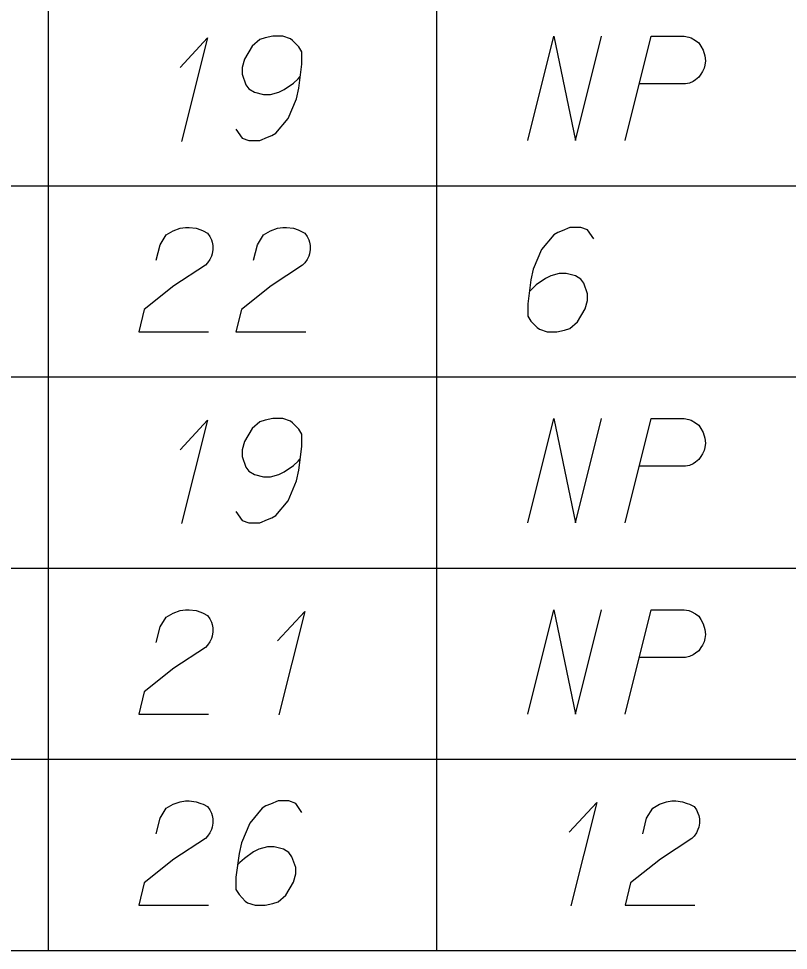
# Model space of a CAD drawing. Extents: x 2074207 to 2076812, y 516372 to 523312.
# Drawn here: x 2076488.95 to 2076524.39, y 517707.21 to 517750.11 of the extents above; entities that cross this region are included whole.
import ezdxf

# ---------------------------------------------------------------- set-up
doc = ezdxf.new("R2010")
doc.units = 0
for name, color, linetype in [('Prop DirtTable_ Soil Test Results - Outline (Major)', 7, 'Continuous'), ('Prop DirtTable_ Soil Test Results - Outline (Minor)', 7, 'Continuous'), ('Prop DirtTable_ Soil Test Results - Tx (Sample Data)', 7, 'Continuous')]:
    doc.layers.add(name, color=color, linetype=linetype)

msp = doc.modelspace()

# ---------------------------------------------------------------- linework, layer by layer
at = {"layer": 'Prop DirtTable_ Soil Test Results - Outline (Major)'}
msp.add_line((2076260.609, 517707.214), (2076811.903, 517707.214), dxfattribs=at)
at = {"layer": 'Prop DirtTable_ Soil Test Results - Outline (Minor)'}
for p, q in [((2076490.31, 517751.214), (2076490.31, 517742.414)), ((2076508.192, 517751.214), (2076508.192, 517742.414)), ((2076260.609, 517742.414), (2076811.903, 517742.414)), ((2076260.609, 517742.414), (2076811.903, 517742.414)), ((2076490.31, 517742.414), (2076490.31, 517733.614)), ((2076508.192, 517742.414), (2076508.192, 517733.614)), ((2076260.609, 517733.614), (2076811.903, 517733.614)), ((2076260.609, 517733.614), (2076811.903, 517733.614)), ((2076490.31, 517733.614), (2076490.31, 517724.814)), ((2076508.192, 517733.614), (2076508.192, 517724.814)), ((2076260.609, 517724.814), (2076811.903, 517724.814)), ((2076260.609, 517724.814), (2076811.903, 517724.814)), ((2076490.31, 517724.814), (2076490.31, 517716.014)), ((2076508.192, 517724.814), (2076508.192, 517716.014)), ((2076260.609, 517716.014), (2076811.903, 517716.014)), ((2076260.609, 517716.014), (2076811.903, 517716.014)), ((2076490.31, 517716.014), (2076490.31, 517707.214)), ((2076508.192, 517716.014), (2076508.192, 517707.214)), ((2076260.609, 517707.214), (2076811.903, 517707.214))]:
    msp.add_line(p, q, dxfattribs=at)
at = {"layer": 'Prop DirtTable_ Soil Test Results - Tx (Sample Data)'}
for points in [[(2076496.38, 517747.859), (2076497.65, 517749.22), (2076496.451, 517744.458)], [(2076498.956, 517745.024), (2076499.238, 517744.609), (2076499.555, 517744.495), (2076500.049, 517744.495), (2076500.402, 517744.646), (2076500.614, 517744.722), (2076500.79, 517744.835), (2076501.354, 517745.516), (2076501.742, 517746.423), (2076501.848, 517746.914), (2076501.989, 517748.01), (2076501.989, 517748.577), (2076501.848, 517748.804), (2076501.566, 517749.106), (2076501.46, 517749.182), (2076501.107, 517749.295), (2076500.649, 517749.295), (2076500.296, 517749.22), (2076500.049, 517749.144), (2076499.696, 517748.842), (2076499.344, 517748.237), (2076499.238, 517747.859), (2076499.238, 517747.557), (2076499.414, 517747.065), (2076499.555, 517746.876), (2076499.802, 517746.725), (2076500.226, 517746.612), (2076500.543, 517746.612), (2076500.931, 517746.725), (2076501.178, 517746.839), (2076501.601, 517747.141), (2076501.813, 517747.33), (2076501.919, 517747.443)], [(2076512.396, 517744.495), (2076513.595, 517749.295), (2076514.583, 517744.495), (2076515.782, 517749.295)], [(2076516.876, 517744.495), (2076518.075, 517749.295), (2076519.592, 517749.295), (2076519.803, 517749.258), (2076519.909, 517749.22), (2076520.121, 517749.106), (2076520.262, 517748.993), (2076520.368, 517748.842), (2076520.474, 517748.653), (2076520.544, 517748.388), (2076520.58, 517748.161), (2076520.544, 517747.972), (2076520.509, 517747.821), (2076520.438, 517747.67), (2076520.368, 517747.557), (2076520.262, 517747.406), (2076520.121, 517747.292), (2076520.015, 517747.217), (2076519.839, 517747.141), (2076519.662, 517747.103), (2076517.546, 517747.103)], [(2076495.287, 517738.983), (2076495.463, 517739.702), (2076495.746, 517740.155), (2076496.063, 517740.344), (2076496.38, 517740.458), (2076496.627, 517740.495), (2076496.804, 517740.495), (2076497.121, 517740.458), (2076497.333, 517740.382), (2076497.439, 517740.344), (2076497.65, 517740.231), (2076497.756, 517740.08), (2076497.827, 517739.928), (2076497.862, 517739.815), (2076497.897, 517739.664), (2076497.897, 517739.475), (2076497.862, 517739.286), (2076497.827, 517739.172), (2076497.756, 517739.021), (2076497.65, 517738.87), (2076497.545, 517738.757), (2076496.098, 517737.812), (2076494.723, 517736.716), (2076494.476, 517735.695), (2076497.686, 517735.695)], [(2076499.767, 517738.983), (2076499.943, 517739.702), (2076500.226, 517740.155), (2076500.543, 517740.344), (2076500.86, 517740.458), (2076501.107, 517740.495), (2076501.284, 517740.495), (2076501.601, 517740.458), (2076501.813, 517740.382), (2076501.919, 517740.344), (2076502.13, 517740.231), (2076502.236, 517740.08), (2076502.307, 517739.928), (2076502.342, 517739.815), (2076502.377, 517739.664), (2076502.377, 517739.475), (2076502.342, 517739.286), (2076502.307, 517739.172), (2076502.236, 517739.021), (2076502.13, 517738.87), (2076502.025, 517738.757), (2076500.578, 517737.812), (2076499.203, 517736.716), (2076498.956, 517735.695), (2076502.166, 517735.695)], [(2076515.429, 517739.966), (2076515.147, 517740.382), (2076514.83, 517740.495), (2076514.336, 517740.495), (2076513.983, 517740.344), (2076513.771, 517740.269), (2076513.595, 517740.155), (2076513.031, 517739.475), (2076512.643, 517738.568), (2076512.537, 517738.076), (2076512.396, 517736.98), (2076512.396, 517736.413), (2076512.537, 517736.187), (2076512.819, 517735.884), (2076512.925, 517735.809), (2076513.278, 517735.695), (2076513.736, 517735.695), (2076514.089, 517735.771), (2076514.336, 517735.846), (2076514.689, 517736.149), (2076515.041, 517736.754), (2076515.147, 517737.132), (2076515.147, 517737.434), (2076514.971, 517737.925), (2076514.83, 517738.114), (2076514.583, 517738.265), (2076514.159, 517738.379), (2076513.842, 517738.379), (2076513.454, 517738.265), (2076513.207, 517738.152), (2076512.784, 517737.85), (2076512.572, 517737.661), (2076512.466, 517737.547)], [(2076496.38, 517730.259), (2076497.65, 517731.62), (2076496.451, 517726.858)], [(2076498.956, 517727.424), (2076499.238, 517727.009), (2076499.555, 517726.895), (2076500.049, 517726.895), (2076500.402, 517727.046), (2076500.614, 517727.122), (2076500.79, 517727.235), (2076501.354, 517727.916), (2076501.742, 517728.823), (2076501.848, 517729.314), (2076501.989, 517730.41), (2076501.989, 517730.977), (2076501.848, 517731.204), (2076501.566, 517731.506), (2076501.46, 517731.582), (2076501.107, 517731.695), (2076500.649, 517731.695), (2076500.296, 517731.62), (2076500.049, 517731.544), (2076499.696, 517731.242), (2076499.344, 517730.637), (2076499.238, 517730.259), (2076499.238, 517729.957), (2076499.414, 517729.465), (2076499.555, 517729.276), (2076499.802, 517729.125), (2076500.226, 517729.012), (2076500.543, 517729.012), (2076500.931, 517729.125), (2076501.178, 517729.239), (2076501.601, 517729.541), (2076501.813, 517729.73), (2076501.919, 517729.843)], [(2076512.396, 517726.895), (2076513.595, 517731.695), (2076514.583, 517726.895), (2076515.782, 517731.695)], [(2076516.876, 517726.895), (2076518.075, 517731.695), (2076519.592, 517731.695), (2076519.803, 517731.658), (2076519.909, 517731.62), (2076520.121, 517731.506), (2076520.262, 517731.393), (2076520.368, 517731.242), (2076520.474, 517731.053), (2076520.544, 517730.788), (2076520.58, 517730.561), (2076520.544, 517730.372), (2076520.509, 517730.221), (2076520.438, 517730.07), (2076520.368, 517729.957), (2076520.262, 517729.806), (2076520.121, 517729.692), (2076520.015, 517729.617), (2076519.839, 517729.541), (2076519.662, 517729.503), (2076517.546, 517729.503)], [(2076495.287, 517721.383), (2076495.463, 517722.102), (2076495.746, 517722.555), (2076496.063, 517722.744), (2076496.38, 517722.858), (2076496.627, 517722.895), (2076496.804, 517722.895), (2076497.121, 517722.858), (2076497.333, 517722.782), (2076497.439, 517722.744), (2076497.65, 517722.631), (2076497.756, 517722.48), (2076497.827, 517722.328), (2076497.862, 517722.215), (2076497.897, 517722.064), (2076497.897, 517721.875), (2076497.862, 517721.686), (2076497.827, 517721.572), (2076497.756, 517721.421), (2076497.65, 517721.27), (2076497.545, 517721.157), (2076496.098, 517720.212), (2076494.723, 517719.116), (2076494.476, 517718.095), (2076497.686, 517718.095)], [(2076500.86, 517721.459), (2076502.13, 517722.82), (2076500.931, 517718.058)], [(2076512.396, 517718.095), (2076513.595, 517722.895), (2076514.583, 517718.095), (2076515.782, 517722.895)], [(2076516.876, 517718.095), (2076518.075, 517722.895), (2076519.592, 517722.895), (2076519.803, 517722.858), (2076519.909, 517722.82), (2076520.121, 517722.706), (2076520.262, 517722.593), (2076520.368, 517722.442), (2076520.474, 517722.253), (2076520.544, 517721.988), (2076520.58, 517721.761), (2076520.544, 517721.572), (2076520.509, 517721.421), (2076520.438, 517721.27), (2076520.368, 517721.157), (2076520.262, 517721.006), (2076520.121, 517720.892), (2076520.015, 517720.817), (2076519.839, 517720.741), (2076519.662, 517720.703), (2076517.546, 517720.703)], [(2076495.287, 517712.583), (2076495.463, 517713.302), (2076495.746, 517713.755), (2076496.063, 517713.944), (2076496.38, 517714.058), (2076496.627, 517714.095), (2076496.804, 517714.095), (2076497.121, 517714.058), (2076497.333, 517713.982), (2076497.439, 517713.944), (2076497.65, 517713.831), (2076497.756, 517713.68), (2076497.827, 517713.528), (2076497.862, 517713.415), (2076497.897, 517713.264), (2076497.897, 517713.075), (2076497.862, 517712.886), (2076497.827, 517712.772), (2076497.756, 517712.621), (2076497.65, 517712.47), (2076497.545, 517712.357), (2076496.098, 517711.412), (2076494.723, 517710.316), (2076494.476, 517709.295), (2076497.686, 517709.295)], [(2076501.989, 517713.566), (2076501.707, 517713.982), (2076501.39, 517714.095), (2076500.896, 517714.095), (2076500.543, 517713.944), (2076500.331, 517713.869), (2076500.155, 517713.755), (2076499.591, 517713.075), (2076499.203, 517712.168), (2076499.097, 517711.676), (2076498.956, 517710.58), (2076498.956, 517710.013), (2076499.097, 517709.787), (2076499.379, 517709.484), (2076499.485, 517709.409), (2076499.838, 517709.295), (2076500.296, 517709.295), (2076500.649, 517709.371), (2076500.896, 517709.446), (2076501.249, 517709.749), (2076501.601, 517710.354), (2076501.707, 517710.732), (2076501.707, 517711.034), (2076501.531, 517711.525), (2076501.39, 517711.714), (2076501.143, 517711.865), (2076500.719, 517711.979), (2076500.402, 517711.979), (2076500.014, 517711.865), (2076499.767, 517711.752), (2076499.344, 517711.45), (2076499.132, 517711.261), (2076499.026, 517711.147)], [(2076514.3, 517712.659), (2076515.57, 517714.02), (2076514.371, 517709.258)], [(2076517.687, 517712.583), (2076517.863, 517713.302), (2076518.146, 517713.755), (2076518.463, 517713.944), (2076518.78, 517714.058), (2076519.027, 517714.095), (2076519.204, 517714.095), (2076519.521, 517714.058), (2076519.733, 517713.982), (2076519.839, 517713.944), (2076520.05, 517713.831), (2076520.156, 517713.68), (2076520.227, 517713.528), (2076520.262, 517713.415), (2076520.297, 517713.264), (2076520.297, 517713.075), (2076520.262, 517712.886), (2076520.227, 517712.772), (2076520.156, 517712.621), (2076520.05, 517712.47), (2076519.945, 517712.357), (2076518.498, 517711.412), (2076517.123, 517710.316), (2076516.876, 517709.295), (2076520.086, 517709.295)]]:
    msp.add_lwpolyline(points, dxfattribs=at)

doc.saveas('drawing.dxf')
